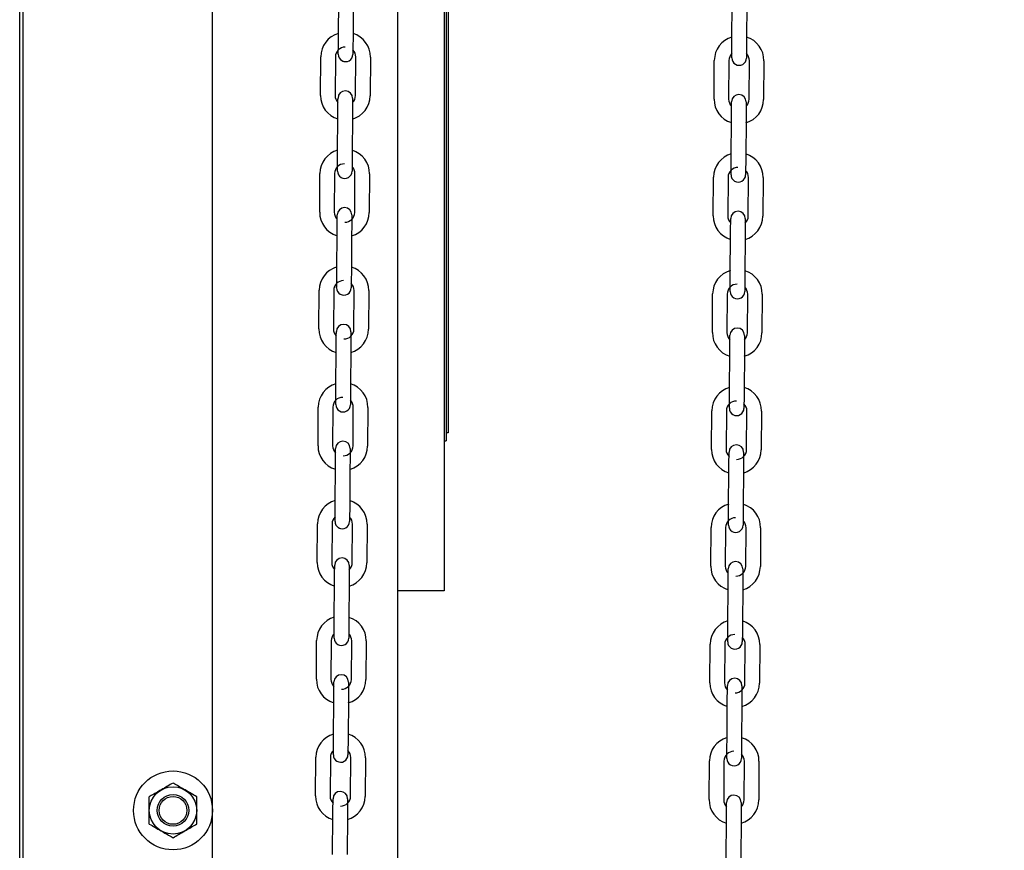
# Model space of a CAD drawing. Header units: inches. Extents: x 170 to 312, y 215 to 248.
# Tile 506 of 656: x 283.896 to 284.427, y 241.686 to 242.134. Entities that reach past the tile are written whole.
import ezdxf

# ---------------------------------------------------------------- set-up
doc = ezdxf.new("R2010")
doc.units = ezdxf.units.IN
doc.header["$LTSCALE"] = 0.25
doc.header["$MEASUREMENT"] = 0
doc.layers.add('ANNOTATIONS', color=1, linetype='Continuous')
doc.layers.add('MOTOR RH', color=7, linetype='Continuous')
doc.styles.add('ARIAL', font='arial.ttf', dxfattribs={"height": 0.09375})
doc.dimstyles.new('STANDARD$0', dxfattribs={"dimtxt": 0.09375, "dimasz": 0.09375, "dimexe": 0.03125, "dimexo": 0.046875, "dimgap": 0.09, "dimtad": 0, "dimtih": 1, "dimtoh": 1, "dimdec": 4, "dimzin": 0, "dimdsep": 46, "dimtxsty": 'ARIAL', "dimcen": 0.09, "dimadec": 0, "dimazin": 0, "dimtfac": 1, "dimtdec": 4, "dimtofl": 0, "dimtmove": 0, "dimatfit": 1, "dimfxl": 1, "dimtolj": 1, "dimtzin": 0, "dimarcsym": 0})

# ---------------------------------------------------------------- blocks, each defined once
blk = doc.blocks.new('*D63')
at = {"layer": 'ANNOTATIONS', "color": 0, "lineweight": -2, "transparency": 16777216}
for p, q in [((283.9428635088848, 244.1250466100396), (285.788826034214, 244.1250466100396)), ((285.757576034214, 244.0312966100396), (285.757576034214, 242.3316655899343)), ((285.757576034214, 240.1971744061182), (285.757576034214, 241.8968054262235)), ((285.0270509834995, 240.1034244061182), (285.788826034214, 240.1034244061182))]:
    blk.add_line(p, q, dxfattribs=at)
at = {"layer": 'ANNOTATIONS', "color": 0, "transparency": 16777216}
for points in [[(285.741951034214, 244.0312966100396), (285.773201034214, 244.0312966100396), (285.757576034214, 244.1250466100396)], [(285.741951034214, 240.1971744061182), (285.773201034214, 240.1971744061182), (285.757576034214, 240.1034244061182)]]:
    blk.add_solid(points, dxfattribs=at)
at = {"layer": 'defpoints', "color": 0, "transparency": 16777216}
for p in [(283.8959885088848, 244.1250466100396), (284.9801759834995, 240.1034244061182), (285.757576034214, 240.1034244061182)]:
    blk.add_point(p, dxfattribs=at)
at = {"layer": 'ANNOTATIONS', "color": 0, "transparency": 16777216, "insert": (285.757576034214, 242.1142355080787), "char_height": 0.09375, "attachment_point": 5, "style": 'ARIAL'}
blk.add_mtext('\\A1;OPENING\\PHEIGHT', dxfattribs=at)
blk = doc.blocks.new('*D64')
at = {"layer": 'ANNOTATIONS', "color": 0, "lineweight": -2, "transparency": 16777216}
for p, q in [((283.9428635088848, 244.9610302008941), (286.4438146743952, 244.9610302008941)), ((286.4125646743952, 244.8672802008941), (286.4125646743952, 242.7496573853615)), ((286.4125646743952, 240.1971744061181), (286.4125646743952, 242.3147972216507)), ((285.9473951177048, 240.1034244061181), (286.4438146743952, 240.1034244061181))]:
    blk.add_line(p, q, dxfattribs=at)
at = {"layer": 'ANNOTATIONS', "color": 0, "transparency": 16777216}
for points in [[(286.3969396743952, 244.8672802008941), (286.4281896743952, 244.8672802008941), (286.4125646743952, 244.9610302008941)], [(286.3969396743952, 240.1971744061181), (286.4281896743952, 240.1971744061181), (286.4125646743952, 240.1034244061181)]]:
    blk.add_solid(points, dxfattribs=at)
at = {"layer": 'defpoints', "color": 0, "transparency": 16777216}
for p in [(283.8959885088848, 244.9610302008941), (285.9005201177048, 240.1034244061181), (286.4125646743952, 240.1034244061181)]:
    blk.add_point(p, dxfattribs=at)
at = {"layer": 'ANNOTATIONS', "color": 0, "transparency": 16777216, "insert": (286.4125646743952, 242.532227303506), "char_height": 0.09375, "attachment_point": 5, "style": 'ARIAL'}
blk.add_mtext('\\A1;TOTAL\\PHEIGHT', dxfattribs=at)

msp = doc.modelspace()

# ---------------------------------------------------------------- linework, layer by layer
at = {"layer": 'MOTOR RH'}
for p, q in [((283.8959885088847, 240.1034244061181), (283.8959885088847, 245.6017793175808)), ((283.8978143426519, 240.1060974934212), (283.8978143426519, 244.9133880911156)), ((284.0000065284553, 240.1060974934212), (284.0000065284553, 244.9133880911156)), ((284.1000697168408, 240.1060974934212), (284.1000697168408, 244.2959772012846)), ((284.1250216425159, 242.4231349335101), (284.1250216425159, 241.8256513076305)), ((284.1260861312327, 242.3493862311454), (284.1260861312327, 241.9065534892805)), ((284.1271506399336, 242.3451281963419), (284.1271506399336, 241.910811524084)), ((284.0679814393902, 242.1242908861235), (284.0681294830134, 242.1451567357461)), ((284.0760033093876, 242.1451008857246), (284.0758552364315, 242.124235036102)), ((284.2803309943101, 242.122323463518), (284.2804790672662, 242.1431888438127)), ((284.2883528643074, 242.1431329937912), (284.2882047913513, 242.1222676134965)), ((284.0583093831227, 242.09286281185), (284.0584574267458, 242.1137286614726)), ((284.06633125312, 242.1136728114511), (284.0661831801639, 242.0928069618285)), ((284.0679158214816, 242.1150460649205), (284.0679159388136, 242.1150629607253)), ((284.077206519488, 242.0927285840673), (284.0773545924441, 242.1135944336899)), ((284.0852284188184, 242.1135385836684), (284.0850803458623, 242.0926727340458)), ((284.2706589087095, 242.0908949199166), (284.2708069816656, 242.1117607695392)), ((284.2786807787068, 242.1117049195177), (284.2785327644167, 242.0908390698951)), ((284.2895561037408, 242.0907611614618), (284.289704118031, 242.1116265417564)), ((284.2975779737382, 242.111570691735), (284.297429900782, 242.0907053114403)), ((284.0675353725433, 242.0612925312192), (284.0676834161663, 242.0821583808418)), ((284.0755572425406, 242.0821025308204), (284.0754091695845, 242.0612366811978)), ((284.27988489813, 242.0593248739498), (284.2800329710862, 242.0801904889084)), ((284.2879067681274, 242.0801346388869), (284.2877587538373, 242.0592690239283)), ((284.0578632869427, 242.0298644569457), (284.0580113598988, 242.0507300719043)), ((284.06588515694, 242.0506742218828), (284.0657371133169, 242.0298086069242)), ((284.076760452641, 242.029730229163), (284.0769085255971, 242.0505958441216)), ((284.0847823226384, 242.0505399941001), (284.0846342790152, 242.0296743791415)), ((284.2798193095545, 242.0500798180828), (284.2798194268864, 242.0500967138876)), ((284.2702128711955, 242.0278965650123), (284.2703608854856, 242.0487621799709)), ((284.2782347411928, 242.0487063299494), (284.2780866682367, 242.0278407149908)), ((284.2891100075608, 242.0277625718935), (284.2892580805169, 242.0486281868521)), ((284.2971318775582, 242.0485723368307), (284.2969838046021, 242.027706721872)), ((284.0670892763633, 241.9982941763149), (284.0672373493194, 242.0191597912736)), ((284.0751111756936, 242.0191039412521), (284.0749631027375, 241.9982383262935)), ((284.2794388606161, 241.9963265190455), (284.2795868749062, 242.0171921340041)), ((284.2874607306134, 242.0171362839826), (284.2873126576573, 241.996270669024)), ((284.0574172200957, 241.9668661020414), (284.0575652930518, 241.987731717)), ((284.065439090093, 241.9876756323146), (284.0652910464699, 241.966810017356)), ((284.076314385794, 241.9667318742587), (284.0764624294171, 241.9875974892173)), ((284.0843362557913, 241.9875416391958), (284.0841882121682, 241.9666760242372)), ((284.2697667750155, 241.964898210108), (284.2699148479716, 241.9857638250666)), ((284.2777886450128, 241.9857079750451), (284.2776405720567, 241.9648423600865)), ((284.2886639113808, 241.9647642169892), (284.2888119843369, 241.9856298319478)), ((284.2966858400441, 241.9855737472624), (284.296537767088, 241.9647081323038)), ((284.0666432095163, 241.9352958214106), (284.0667912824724, 241.9561614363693)), ((284.0746650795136, 241.9561055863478), (284.0745170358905, 241.9352399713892)), ((284.2789927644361, 241.9333279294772), (284.2791408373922, 241.9541935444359)), ((284.2870146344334, 241.9541376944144), (284.2868665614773, 241.9332720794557)), ((284.0569711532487, 241.9038675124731), (284.0571191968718, 241.9247331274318)), ((284.064993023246, 241.9246772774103), (284.0648449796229, 241.9038116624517)), ((284.075868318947, 241.9037335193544), (284.0760163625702, 241.924599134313)), ((284.0838901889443, 241.9245432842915), (284.0837421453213, 241.9036776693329)), ((284.2693206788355, 241.9018998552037), (284.2694687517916, 241.9227654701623)), ((284.2773426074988, 241.9227096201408), (284.2771945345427, 241.9018440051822)), ((284.2789271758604, 241.9240828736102), (284.2789272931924, 241.924100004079)), ((284.2882178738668, 241.901765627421), (284.288365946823, 241.9226312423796)), ((284.2962397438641, 241.9225753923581), (284.296091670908, 241.9017097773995)), ((284.1250216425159, 241.9065534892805), (284.1260861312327, 241.9065534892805)), ((284.1271506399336, 241.910811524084), (284.1260861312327, 241.910811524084)), ((284.0661971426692, 241.8722974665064), (284.0663451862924, 241.893163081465)), ((284.0742190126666, 241.8931072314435), (284.0740709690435, 241.8722416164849)), ((284.2785466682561, 241.8703295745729), (284.2786947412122, 241.8911951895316)), ((284.2865685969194, 241.8911393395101), (284.2864205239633, 241.8702737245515)), ((284.0565250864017, 241.8408691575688), (284.0566731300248, 241.8617347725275)), ((284.064546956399, 241.861678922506), (284.0643988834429, 241.8408133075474)), ((284.0754222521, 241.8407351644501), (284.0755702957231, 241.8616007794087)), ((284.0834441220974, 241.8615449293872), (284.0832960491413, 241.8406790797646)), ((284.2688746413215, 241.8389012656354), (284.2690227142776, 241.8597668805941)), ((284.2768965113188, 241.8597110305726), (284.2767484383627, 241.838845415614)), ((284.2784810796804, 241.861084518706), (284.2784811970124, 241.8611016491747)), ((284.2877717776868, 241.8387672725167), (284.2879198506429, 241.8596328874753)), ((284.2957936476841, 241.8595770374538), (284.295645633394, 241.8387114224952)), ((284.0657510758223, 241.8092988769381), (284.0658991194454, 241.8301644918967)), ((284.0737729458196, 241.8301086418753), (284.0736249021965, 241.8092430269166)), ((284.2781006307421, 241.8073312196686), (284.2782487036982, 241.8281968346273)), ((284.2861225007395, 241.8281409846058), (284.2859744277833, 241.8072753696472)), ((284.1250216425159, 241.8256513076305), (284.1000697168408, 241.8256513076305)), ((284.0560790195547, 241.7778708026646), (284.0562270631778, 241.7987364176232)), ((284.064100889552, 241.7986805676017), (284.0639528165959, 241.7778149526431)), ((284.07497615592, 241.7777365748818), (284.0751242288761, 241.7986021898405)), ((284.0829980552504, 241.798546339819), (284.0828499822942, 241.7776807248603)), ((284.2684285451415, 241.7759029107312), (284.2685766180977, 241.7967685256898)), ((284.2764504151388, 241.7967126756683), (284.2763024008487, 241.7758470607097)), ((284.2873257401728, 241.7757689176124), (284.287473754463, 241.796634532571)), ((284.2953476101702, 241.7965786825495), (284.295199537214, 241.7757130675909)), ((284.0653050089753, 241.7463005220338), (284.0654530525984, 241.7671661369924)), ((284.0733268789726, 241.767110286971), (284.0731788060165, 241.7462446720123)), ((284.2776545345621, 241.7443326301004), (284.2778026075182, 241.765198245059)), ((284.2856764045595, 241.7651423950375), (284.2855283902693, 241.7442767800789)), ((284.0556329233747, 241.7148722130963), (284.0557809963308, 241.7357378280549)), ((284.063654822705, 241.7356819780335), (284.0635067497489, 241.7148163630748)), ((284.0745300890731, 241.7147382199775), (284.0746781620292, 241.7356038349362)), ((284.0825519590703, 241.7355479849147), (284.0824039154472, 241.7146823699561)), ((284.2679825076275, 241.7129045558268), (284.2681305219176, 241.7337701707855)), ((284.2760043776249, 241.733714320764), (284.2758563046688, 241.7128487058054)), ((284.2868796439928, 241.7127703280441), (284.287027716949, 241.7336359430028)), ((284.2949015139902, 241.7335800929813), (284.2947534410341, 241.7127144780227)), ((284.0648589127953, 241.6833021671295), (284.0650069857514, 241.7041677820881)), ((284.0728808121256, 241.7041119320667), (284.0727327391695, 241.683246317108)), ((284.2772084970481, 241.6813342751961), (284.2773565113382, 241.7021998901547)), ((284.2852303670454, 241.7021440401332), (284.2850822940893, 241.6812784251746))]:
    msp.add_line(p, q, dxfattribs=at)
at = {"layer": 'MOTOR RH', "flags": 128}
for points in [[(284.0679157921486, 242.1150394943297), (284.0679170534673, 242.1152169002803), (284.0679207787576, 242.1157434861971), (284.0679268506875, 242.1165986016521), (284.06793500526, 242.1177489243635), (284.0679449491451, 242.1191512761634), (284.067956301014, 242.1207507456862), (284.0679686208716, 242.1224863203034), (284.0679814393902, 242.1242908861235)], [(284.0758552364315, 242.124235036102), (284.0758424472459, 242.1224304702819), (284.0758301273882, 242.1206948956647), (284.0758187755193, 242.1190954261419), (284.0758088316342, 242.117693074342), (284.0758006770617, 242.1165427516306)], [(284.2802763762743, 242.1146307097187), (284.2802845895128, 242.115781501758), (284.280294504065, 242.11718338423), (284.2803058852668, 242.1187828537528), (284.2803182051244, 242.1205184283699), (284.2803309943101, 242.122323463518)], [(284.2882047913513, 242.1222676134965), (284.2881920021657, 242.1204625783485), (284.2881796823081, 242.1187270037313), (284.2881683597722, 242.1171275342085), (284.288158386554, 242.1157256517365), (284.2881502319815, 242.1145748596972)], [(284.0757908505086, 242.1151610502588), (284.0757895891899, 242.1149836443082)], [(284.0758066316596, 242.1173819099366), (284.0758006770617, 242.1165427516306), (284.0757946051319, 242.1156876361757), (284.0757908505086, 242.1151610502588), (284.0757898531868, 242.1150179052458)], [(284.2802653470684, 242.1130716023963), (284.2802665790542, 242.1132494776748)], [(284.2802654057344, 242.1130781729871), (284.2802665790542, 242.1132494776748), (284.2802703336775, 242.1137755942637), (284.2802763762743, 242.1146307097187), (284.2802823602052, 242.1154698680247)], [(284.2881561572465, 242.1154140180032), (284.2881502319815, 242.1145748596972), (284.2881441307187, 242.1137197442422), (284.2881404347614, 242.1131936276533), (284.2881391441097, 242.1130157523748)], [(284.0698136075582, 242.1116434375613), (284.0703203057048, 242.111384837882), (284.0718247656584, 242.1110746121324)], [(284.0676834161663, 242.0821583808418), (284.0676962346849, 242.0839634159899), (284.0677085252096, 242.0856985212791), (284.0677198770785, 242.0872984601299), (284.0677298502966, 242.0887003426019), (284.0677380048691, 242.0898506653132)], [(284.0677321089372, 242.0890185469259), (284.0677380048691, 242.0898506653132), (284.0677440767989, 242.0907057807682), (284.0677478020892, 242.091232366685), (284.067749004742, 242.091402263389)], [(284.0677478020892, 242.091232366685), (284.067749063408, 242.0914097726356)], [(284.0756118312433, 242.0897948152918), (284.0756036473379, 242.0886444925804), (284.0755937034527, 242.0872426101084), (284.0755823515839, 242.0856426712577), (284.0755700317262, 242.0839070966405), (284.0755572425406, 242.0821025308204)], [(284.0756228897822, 242.0913539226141), (284.0756216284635, 242.0911765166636), (284.0756178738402, 242.0906499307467), (284.0756118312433, 242.0897948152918), (284.0756059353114, 242.0889645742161)], [(284.2800329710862, 242.0801904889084), (284.2800457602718, 242.0819955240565), (284.2800580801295, 242.0837310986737), (284.2800694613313, 242.0853305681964), (284.2800793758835, 242.0867324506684), (284.2800875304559, 242.0878827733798)], [(284.280081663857, 242.0870511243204), (284.2800875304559, 242.0878827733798), (284.2800936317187, 242.0887378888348), (284.280097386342, 242.0892644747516), (284.2800986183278, 242.0894423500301)], [(284.2879613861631, 242.0878269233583), (284.2879532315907, 242.086676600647), (284.2879432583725, 242.085274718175), (284.2879319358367, 242.0836752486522), (284.287919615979, 242.081939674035), (284.2879067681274, 242.0801346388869)], [(284.287972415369, 242.0893865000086), (284.2879711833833, 242.0892086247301), (284.28796742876, 242.0886820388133), (284.2879613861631, 242.0878269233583), (284.2879554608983, 242.0869966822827)], [(284.0674697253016, 242.0520409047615), (284.0674709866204, 242.05221878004), (284.0674747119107, 242.0527451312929), (284.0674807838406, 242.0536000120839), (284.067488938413, 242.0547505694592), (284.0674988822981, 242.0561526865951), (284.067510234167, 242.0577521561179), (284.0675225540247, 242.0594877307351), (284.0675353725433, 242.0612925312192)], [(284.0754091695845, 242.0612366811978), (284.0753963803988, 242.0594318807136), (284.0753840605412, 242.0576963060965), (284.0753727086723, 242.0560968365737), (284.0753627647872, 242.0546947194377), (284.0753545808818, 242.0535441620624)], [(284.2798192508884, 242.0500730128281), (284.2798205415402, 242.0502508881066), (284.2798242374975, 242.0507774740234), (284.2798303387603, 242.0516323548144), (284.2798384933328, 242.0527829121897), (284.2798484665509, 242.0541847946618), (284.2798597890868, 242.0557842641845), (284.2798721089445, 242.0575198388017), (284.27988489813, 242.0593248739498)], [(284.2877587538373, 242.0592690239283), (284.2877459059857, 242.0574639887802), (284.287733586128, 242.055728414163), (284.2877222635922, 242.0541289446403), (284.287712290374, 242.0527270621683), (284.2877041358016, 242.0515765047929)], [(284.0753605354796, 242.0543833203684), (284.0753545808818, 242.0535441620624), (284.0753485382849, 242.0526892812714), (284.0753447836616, 242.0521626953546), (284.0753435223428, 242.05198505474)], [(284.2877101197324, 242.052415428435), (284.2877041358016, 242.0515765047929), (284.2876980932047, 242.050721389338), (284.2876943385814, 242.0501950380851), (284.2876931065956, 242.0500171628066)], [(284.0693675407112, 242.048645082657), (284.0698742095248, 242.0483864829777), (284.0713786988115, 242.0480760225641)], [(284.0672860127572, 242.0260201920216), (284.0672919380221, 242.0268523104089), (284.067298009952, 242.0277074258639), (284.0673017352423, 242.0282337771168), (284.067302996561, 242.0284116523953)], [(284.0751768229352, 242.0283558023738), (284.0751755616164, 242.0281779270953), (284.0751718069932, 242.0276513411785), (284.0751657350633, 242.0267964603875), (284.0751575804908, 242.0256459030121), (284.0751476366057, 242.0242440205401), (284.0751362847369, 242.0226445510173), (284.0751239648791, 242.0209089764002), (284.0751111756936, 242.0191039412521)], [(284.0672373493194, 242.0191597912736), (284.067250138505, 242.0209648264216), (284.0672624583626, 242.0227004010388), (284.0672738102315, 242.0242998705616), (284.0672837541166, 242.0257017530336), (284.0672919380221, 242.0268523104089)], [(284.2795868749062, 242.0171921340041), (284.2795997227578, 242.0189969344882), (284.2796120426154, 242.0207325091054), (284.2796233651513, 242.0223319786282), (284.2796333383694, 242.0237340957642), (284.2796414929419, 242.0248846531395)], [(284.279635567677, 242.0240525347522), (284.2796414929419, 242.0248846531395), (284.2796475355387, 242.0257395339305), (284.2796512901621, 242.0262661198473), (284.2796525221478, 242.0264437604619)], [(284.2875152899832, 242.024828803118), (284.2875071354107, 242.0236782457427), (284.2874971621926, 242.0222761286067), (284.2874858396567, 242.0206766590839), (284.287473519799, 242.0189410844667), (284.2874607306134, 242.0171362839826)], [(284.287526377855, 242.0263879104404), (284.2875250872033, 242.0262100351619), (284.2875213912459, 242.025683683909), (284.2875152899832, 242.024828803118), (284.2875094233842, 242.0239985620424)], [(284.0670236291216, 241.9890425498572), (284.0670248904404, 241.9892201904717), (284.0670286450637, 241.9897467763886), (284.0670347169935, 241.9906016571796), (284.067042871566, 241.9917522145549), (284.0670528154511, 241.9931543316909), (284.06706416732, 241.9947538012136), (284.0670764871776, 241.9964893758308), (284.0670892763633, 241.9982941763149)], [(284.0749631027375, 241.9982383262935), (284.0749502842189, 241.9964335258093), (284.0749379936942, 241.9946979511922), (284.0749266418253, 241.9930982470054), (284.0749166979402, 241.9916963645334), (284.0749085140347, 241.9905458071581)], [(284.2793732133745, 241.9870746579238), (284.2793744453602, 241.9872525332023), (284.2793781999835, 241.9877788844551), (284.2793842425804, 241.9886339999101), (284.2793923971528, 241.9897845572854), (284.2794023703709, 241.9911864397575), (284.2794136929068, 241.9927859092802), (284.2794260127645, 241.9945214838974), (284.2794388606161, 241.9963265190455)], [(284.2873126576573, 241.996270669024), (284.2872998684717, 241.9944656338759), (284.287287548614, 241.9927300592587), (284.2872761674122, 241.991130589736), (284.28726625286, 241.989728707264), (284.2872580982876, 241.9885779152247)], [(284.0749144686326, 241.9913849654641), (284.0749085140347, 241.9905458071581), (284.0749024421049, 241.9896909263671), (284.0748987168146, 241.9891643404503), (284.0748974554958, 241.9889866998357)], [(284.0689214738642, 241.9856467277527), (284.0694281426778, 241.9853881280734), (284.0709326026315, 241.9850776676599)], [(284.2872483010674, 241.9871966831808), (284.2872470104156, 241.9870188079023)], [(284.2872640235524, 241.9894170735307), (284.2872580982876, 241.9885779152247), (284.2872519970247, 241.9877230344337), (284.2872483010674, 241.9871966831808), (284.2872472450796, 241.9870530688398)], [(284.0668399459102, 241.9630218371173), (284.0668458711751, 241.9638539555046), (284.066851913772, 241.9647088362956), (284.0668556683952, 241.9652354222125), (284.066856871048, 241.9654053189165)], [(284.0668556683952, 241.9652354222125), (284.066856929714, 241.965413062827)], [(284.0747307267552, 241.9653572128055), (284.0747294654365, 241.965179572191), (284.0747257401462, 241.9646529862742), (284.0747196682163, 241.9637981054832), (284.0747115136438, 241.9626475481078), (284.0747015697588, 241.9612454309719), (284.0746902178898, 241.9596459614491), (284.0746778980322, 241.9579103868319), (284.0746650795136, 241.9561055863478)], [(284.0667912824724, 241.9561614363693), (284.066804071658, 241.9579662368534), (284.0668163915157, 241.9597018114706), (284.0668277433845, 241.9613015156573), (284.0668376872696, 241.9627033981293), (284.0668458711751, 241.9638539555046)], [(284.2791408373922, 241.9541935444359), (284.2791536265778, 241.9559985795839), (284.2791659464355, 241.9577341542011), (284.2791773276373, 241.9593336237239), (284.2791872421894, 241.9607355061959), (284.2791953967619, 241.9618860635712)], [(284.279189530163, 241.9610541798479), (284.2791953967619, 241.9618860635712), (284.2792014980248, 241.9627411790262), (284.2792051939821, 241.9632675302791), (284.2792064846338, 241.9634454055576)], [(284.2870692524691, 241.9618302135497), (284.2870610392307, 241.9606796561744), (284.2870511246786, 241.9592777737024), (284.2870397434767, 241.9576783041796), (284.287027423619, 241.9559427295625), (284.2870146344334, 241.9541376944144)], [(284.2870802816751, 241.9633895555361), (284.2870790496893, 241.9632116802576), (284.287075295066, 241.9626853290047), (284.2870692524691, 241.9618302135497), (284.2870633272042, 241.9609999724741)], [(284.0665775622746, 241.9260439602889), (284.0665788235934, 241.9262218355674), (284.0665825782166, 241.9267484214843), (284.0665886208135, 241.9276033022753), (284.066596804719, 241.9287538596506), (284.0666067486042, 241.9301557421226), (284.066618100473, 241.9317552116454), (284.0666304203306, 241.9334907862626), (284.0666432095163, 241.9352958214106)], [(284.0745170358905, 241.9352399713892), (284.0745042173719, 241.9334349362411), (284.0744918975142, 241.9316993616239), (284.0744805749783, 241.9300998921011), (284.0744706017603, 241.9286980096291), (284.0744624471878, 241.9275474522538)], [(284.2789271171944, 241.9240763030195), (284.2789284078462, 241.924253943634), (284.2789321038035, 241.9247805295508), (284.2789382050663, 241.9256354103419), (284.2789463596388, 241.9267859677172), (284.2789562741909, 241.9281880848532), (284.2789676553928, 241.9297875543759), (284.2789799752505, 241.9315231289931), (284.2789927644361, 241.9333279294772)], [(284.2868665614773, 241.9332720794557), (284.2868537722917, 241.9314672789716), (284.286841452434, 241.9297317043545), (284.2868301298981, 241.9281322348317), (284.2868201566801, 241.9267301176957), (284.2868120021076, 241.9255795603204)], [(284.0744684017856, 241.9283863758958), (284.0744624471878, 241.9275474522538), (284.0744563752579, 241.9266923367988), (284.0744526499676, 241.926165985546), (284.0744513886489, 241.9259881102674)], [(284.0684754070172, 241.9226483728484), (284.0689820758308, 241.9223895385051), (284.0704865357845, 241.9220793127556)], [(284.2868022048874, 241.9241980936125), (284.2868009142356, 241.924020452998)], [(284.2868179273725, 241.9264187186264), (284.2868120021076, 241.9255795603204), (284.2868059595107, 241.9247246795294), (284.2868022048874, 241.9241980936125), (284.2868012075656, 241.9240547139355)], [(284.0663451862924, 241.893163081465), (284.066358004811, 241.8949678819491), (284.0663703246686, 241.8967034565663), (284.0663816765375, 241.8983029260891), (284.0663916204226, 241.899705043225), (284.0663997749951, 241.9008556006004)], [(284.0663938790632, 241.900023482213), (284.0663997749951, 241.9008556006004), (284.066405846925, 241.9017104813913), (284.0664095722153, 241.9022370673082), (284.066410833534, 241.9024147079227)], [(284.0742846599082, 241.9023588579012), (284.0742833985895, 241.9021809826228), (284.0742796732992, 241.9016546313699), (284.0742736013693, 241.9007997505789), (284.0742654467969, 241.8996491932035), (284.0742555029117, 241.8982470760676), (284.0742441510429, 241.8966476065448), (284.0742318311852, 241.8949120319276), (284.0742190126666, 241.8931072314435)], [(284.2786947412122, 241.8911951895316), (284.2787075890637, 241.8930002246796), (284.2787198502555, 241.8947357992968), (284.2787312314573, 241.8963352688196), (284.2787411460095, 241.8977371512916), (284.2787493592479, 241.8988877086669)], [(284.278743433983, 241.8980555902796), (284.2787493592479, 241.8988877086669), (284.2787554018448, 241.8997425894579), (284.278759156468, 241.9002691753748), (284.2787603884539, 241.9004470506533)], [(284.2866342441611, 241.9003909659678), (284.2866329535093, 241.9002133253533), (284.286629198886, 241.8996867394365), (284.2866231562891, 241.8988318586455), (284.2866150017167, 241.8976813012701), (284.2866050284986, 241.8962794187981), (284.2865937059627, 241.8946797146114), (284.286581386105, 241.8929441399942), (284.2865685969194, 241.8911393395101)], [(284.0661425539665, 241.864604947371), (284.066150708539, 241.8657555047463), (284.0661606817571, 241.8671573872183), (284.066172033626, 241.8687568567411), (284.0661843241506, 241.8704924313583), (284.0661971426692, 241.8722974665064)], [(284.0740709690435, 241.8722416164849), (284.0740581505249, 241.8704365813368), (284.0740458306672, 241.8687010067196), (284.0740344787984, 241.8671015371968), (284.0740245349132, 241.8656996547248), (284.0740163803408, 241.8645488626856)], [(284.2784810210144, 241.8610779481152), (284.2784823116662, 241.8612555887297), (284.2784860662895, 241.8617821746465), (284.2784921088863, 241.8626370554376), (284.2785002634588, 241.8637876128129), (284.2785102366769, 241.8651894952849), (284.2785215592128, 241.8667891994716), (284.2785338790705, 241.8685247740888), (284.2785466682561, 241.8703295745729)], [(284.2864205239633, 241.8702737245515), (284.2864077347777, 241.8684686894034), (284.28639541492, 241.8667331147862), (284.2863840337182, 241.8651336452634), (284.286374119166, 241.8637317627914), (284.2863659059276, 241.8625812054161)], [(284.0661315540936, 241.8630521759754), (284.0661327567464, 241.8632234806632), (284.0661364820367, 241.863749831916), (284.0661425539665, 241.864604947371), (284.0661485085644, 241.865443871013)], [(284.0740223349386, 241.8653880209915), (284.0740163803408, 241.8645488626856), (284.0740103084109, 241.8636939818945), (284.0740065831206, 241.8631676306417), (284.0740055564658, 241.8630240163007)], [(284.0661314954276, 241.8630456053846), (284.0661327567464, 241.8632234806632)], [(284.0680293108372, 241.8596497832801), (284.0685360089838, 241.8593911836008), (284.0700404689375, 241.8590807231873)], [(284.0740065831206, 241.8631676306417), (284.0740053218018, 241.8629897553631)], [(284.2863561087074, 241.8611997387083), (284.2863548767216, 241.8610220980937)], [(284.2863718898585, 241.8634201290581), (284.2863659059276, 241.8625812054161), (284.2863598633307, 241.8617263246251), (284.2863561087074, 241.8611997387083), (284.2863551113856, 241.8610561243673)], [(284.0658991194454, 241.8301644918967), (284.065911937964, 241.8319695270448), (284.0659242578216, 241.833705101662), (284.0659356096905, 241.8353045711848), (284.0659455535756, 241.8367064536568), (284.0659537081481, 241.8378570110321)], [(284.0659478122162, 241.8370251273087), (284.0659537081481, 241.8378570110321), (284.0659597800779, 241.8387121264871), (284.0659635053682, 241.8392384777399), (284.0659647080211, 241.8394083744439)], [(284.0659635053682, 241.8392384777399), (284.065964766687, 241.8394163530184)], [(284.0738275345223, 241.8378011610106), (284.0738193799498, 241.8366506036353), (284.0738094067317, 241.8352487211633), (284.0737980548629, 241.8336492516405), (284.0737857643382, 241.8319136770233), (284.0737729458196, 241.8301086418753)], [(284.0738385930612, 241.839360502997), (284.0738373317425, 241.8391826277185), (284.0738336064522, 241.8386562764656), (284.0738275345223, 241.8378011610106), (284.0738216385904, 241.836970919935)], [(284.278297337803, 241.8350572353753), (284.2783032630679, 241.8358893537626), (284.2783093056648, 241.8367442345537), (284.278313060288, 241.8372708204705), (284.2783143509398, 241.837448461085)], [(284.2861881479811, 241.8373926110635), (284.2861868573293, 241.837214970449), (284.286183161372, 241.8366883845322), (284.2861770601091, 241.8358335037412), (284.2861689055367, 241.8346829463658), (284.2861589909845, 241.8332808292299), (284.2861476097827, 241.8316813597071), (284.286135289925, 241.8299457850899), (284.2861225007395, 241.8281409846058)], [(284.2782487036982, 241.8281968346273), (284.2782614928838, 241.8300016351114), (284.2782738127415, 241.8317372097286), (284.2782851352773, 241.8333366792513), (284.2782951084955, 241.8347387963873), (284.2783032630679, 241.8358893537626)], [(284.0656964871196, 241.8016063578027), (284.065704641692, 241.8027569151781), (284.0657145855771, 241.804159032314), (284.065725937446, 241.8057585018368), (284.0657382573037, 241.807494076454), (284.0657510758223, 241.8092988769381)], [(284.0736249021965, 241.8092430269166), (284.0736120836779, 241.8074382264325), (284.0735997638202, 241.8057026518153), (284.0735884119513, 241.8041031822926), (284.0735784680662, 241.8027010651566), (284.0735703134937, 241.8015505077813)], [(284.2780349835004, 241.7980793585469), (284.2780362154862, 241.7982572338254), (284.2780399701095, 241.7987835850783), (284.2780460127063, 241.7996387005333), (284.2780542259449, 241.8007892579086), (284.278064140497, 241.8021911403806), (284.2780755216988, 241.8037906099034), (284.2780878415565, 241.8055261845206), (284.2781006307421, 241.8073312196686)], [(284.2859744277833, 241.8072753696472), (284.2859616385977, 241.8054703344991), (284.28594931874, 241.8037347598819), (284.2859379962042, 241.8021352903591), (284.285928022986, 241.8007334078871), (284.2859198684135, 241.7995828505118)], [(284.0656854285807, 241.8000472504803), (284.0656866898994, 241.8002248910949), (284.0656904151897, 241.8007514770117), (284.0656964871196, 241.8016063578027), (284.0657024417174, 241.8024455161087)], [(284.0735605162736, 241.8001690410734), (284.0735592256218, 241.7999914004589)], [(284.0735762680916, 241.8023896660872), (284.0735703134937, 241.8015505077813), (284.0735642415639, 241.8006956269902), (284.0735605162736, 241.8001690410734), (284.0735592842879, 241.7999991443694)], [(284.2859257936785, 241.8004217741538), (284.2859198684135, 241.7995828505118), (284.2859137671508, 241.7987277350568), (284.2859100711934, 241.798201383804), (284.2859087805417, 241.7980235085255)], [(284.0675832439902, 241.7966514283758), (284.0680899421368, 241.7963928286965), (284.0695944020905, 241.796082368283)], [(284.0654530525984, 241.7671661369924), (284.065465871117, 241.7689711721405), (284.0654781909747, 241.7707067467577), (284.0654895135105, 241.7723062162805), (284.0654994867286, 241.7737080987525), (284.0655076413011, 241.7748586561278)], [(284.0655017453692, 241.7740265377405), (284.0655076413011, 241.7748586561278), (284.065513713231, 241.7757135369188), (284.0655174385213, 241.7762401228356), (284.065518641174, 241.7764100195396)], [(284.0655174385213, 241.7762401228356), (284.06551869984, 241.7764179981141)], [(284.0733925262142, 241.7763619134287), (284.0733912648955, 241.7761842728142), (284.0733875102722, 241.7756576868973), (284.0733814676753, 241.7748028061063), (284.0733732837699, 241.773652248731), (284.0733633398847, 241.772250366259), (284.0733519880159, 241.7706506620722), (284.0733396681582, 241.768915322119), (284.0733268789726, 241.767110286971)], [(284.2778513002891, 241.772058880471), (284.2778571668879, 241.7728909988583), (284.2778632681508, 241.7737458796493), (284.2778670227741, 241.7742722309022), (284.2778682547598, 241.7744501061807)], [(284.2857420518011, 241.7743942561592), (284.2857408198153, 241.7742163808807), (284.285737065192, 241.7736900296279), (284.2857310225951, 241.7728349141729), (284.2857228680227, 241.7716843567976), (284.2857128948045, 241.7702824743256), (284.2857015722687, 241.7686830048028), (284.285689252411, 241.7669474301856), (284.2856764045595, 241.7651423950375)], [(284.2778026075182, 241.765198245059), (284.2778153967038, 241.7670032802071), (284.2778277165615, 241.7687388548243), (284.2778390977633, 241.7703383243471), (284.2778490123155, 241.771740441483), (284.2778571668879, 241.7728909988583)], [(284.0652504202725, 241.7386080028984), (284.065258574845, 241.7397585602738), (284.0652685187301, 241.7411604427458), (284.065279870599, 241.7427601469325), (284.0652921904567, 241.7444957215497), (284.0653050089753, 241.7463005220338)], [(284.0731788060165, 241.7462446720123), (284.0731660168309, 241.7444396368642), (284.0731536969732, 241.742704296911), (284.0731423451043, 241.7411045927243), (284.0731324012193, 241.7397027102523), (284.0731242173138, 241.738552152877)], [(284.2775888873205, 241.7350810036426), (284.2775901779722, 241.7352588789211), (284.2775938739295, 241.735785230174), (284.2775999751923, 241.736640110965), (284.2776081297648, 241.7377906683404), (284.277618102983, 241.7391927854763), (284.2776294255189, 241.7407922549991), (284.2776417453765, 241.7425278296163), (284.2776545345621, 241.7443326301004)], [(284.2855283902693, 241.7442767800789), (284.2855155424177, 241.7424719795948), (284.28550322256, 241.7407364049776), (284.2854919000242, 241.7391369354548), (284.285481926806, 241.7377348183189), (284.2854737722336, 241.7365842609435)], [(284.0652393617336, 241.737048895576), (284.0652406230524, 241.7372265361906)], [(284.0652393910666, 241.7370554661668), (284.0652406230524, 241.7372265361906), (284.0652443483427, 241.7377531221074), (284.0652504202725, 241.7386080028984), (284.0652563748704, 241.7394469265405)], [(284.0731301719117, 241.739391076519), (284.0731242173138, 241.738552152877), (284.0731181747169, 241.7376972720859), (284.0731144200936, 241.7371706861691), (284.0731131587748, 241.7369930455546)], [(284.2854797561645, 241.7374234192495), (284.2854737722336, 241.7365842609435), (284.2854677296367, 241.7357293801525), (284.2854639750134, 241.7352027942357), (284.2854629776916, 241.7350594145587)], [(284.0671371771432, 241.7336530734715), (284.0676438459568, 241.7333942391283), (284.0691483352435, 241.7330840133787)], [(284.2854639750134, 241.7352027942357), (284.2854627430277, 241.7350251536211)], [(284.0650069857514, 241.7041677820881), (284.06501980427, 241.7059725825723), (284.0650320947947, 241.7077081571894), (284.0650434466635, 241.7093076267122), (284.0650533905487, 241.7107097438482), (284.0650615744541, 241.7118603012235)], [(284.0650556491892, 241.7110281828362), (284.0650615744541, 241.7118603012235), (284.065067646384, 241.7127151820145), (284.0650713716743, 241.7132417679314), (284.065072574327, 241.7134116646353)], [(284.0650713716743, 241.7132417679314), (284.065072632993, 241.7134194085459)], [(284.0729464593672, 241.7133635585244), (284.0729451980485, 241.7131859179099), (284.0729414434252, 241.712659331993), (284.0729353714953, 241.711804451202), (284.0729272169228, 241.7106538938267), (284.0729172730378, 241.7092517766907), (284.0729059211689, 241.7076523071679), (284.0728936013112, 241.7059167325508), (284.0728808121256, 241.7041119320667)], [(284.2773565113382, 241.7021998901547), (284.2773693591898, 241.7040049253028), (284.2773816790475, 241.70574049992), (284.2773930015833, 241.7073399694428), (284.2774029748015, 241.7087418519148), (284.2774111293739, 241.7098924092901)], [(284.2774052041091, 241.7090602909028), (284.2774111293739, 241.7098924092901), (284.2774171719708, 241.7107475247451), (284.2774209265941, 241.7112738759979), (284.2774221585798, 241.7114517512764)], [(284.2852849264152, 241.7098365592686), (284.2852767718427, 241.7086860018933), (284.2852667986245, 241.7072841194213), (284.2852554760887, 241.7056846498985), (284.285243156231, 241.7039490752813), (284.2852303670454, 241.7021440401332)], [(284.285296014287, 241.7113959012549), (284.2852947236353, 241.7112180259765), (284.285291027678, 241.7106916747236), (284.2852849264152, 241.7098365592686), (284.2852790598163, 241.709006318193)]]:
    msp.add_lwpolyline(points, dxfattribs=at)
at = {"layer": 'MOTOR RH'}
for centre, radius in [((283.9787164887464, 241.7071083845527), 0.0212900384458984), ((283.9787164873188, 241.7071083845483), 0.0127740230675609), ((283.9787164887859, 241.7071083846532), 0.008516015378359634), ((283.9787164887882, 241.707108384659), 0.007502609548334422)]:
    msp.add_circle(centre, radius, dxfattribs=at)
for centre, radius, start, end in [((284.0716460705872, 242.1136348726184), 0.01318897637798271, 106.0675622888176, 179.5934504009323), ((284.0720397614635, 242.1136320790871), 0.01318897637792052, 359.5934504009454, 73.11933850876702), ((284.2839956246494, 242.111667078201), 0.01318897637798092, 106.0675622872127, 179.5934504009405), ((284.2843893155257, 242.1116642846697), 0.01318897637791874, 359.5934504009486, 73.11933850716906), ((284.0716460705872, 242.1136348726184), 0.005314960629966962, 89.59345040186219, 179.5934504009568), ((284.071852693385, 242.1150113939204), 0.003937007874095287, 179.5934504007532, 359.5934688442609), ((284.0720397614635, 242.1136320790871), 0.005314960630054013, 359.5934504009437, 44.86826197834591), ((284.2839956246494, 242.111667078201), 0.005314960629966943, 134.3181661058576, 179.5934504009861), ((284.2843893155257, 242.1116642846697), 0.005314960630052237, 359.5934504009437, 44.86853724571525), ((284.2842022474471, 242.113043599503), 0.003937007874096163, 179.5934504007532, 359.5934688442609), ((284.0714980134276, 242.0927692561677), 0.01318897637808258, 179.5934504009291, 253.1236354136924), ((284.0714980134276, 242.0927692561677), 0.005314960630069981, 179.5934504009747, 224.8829269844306), ((284.071685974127, 242.0913820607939), 0.003937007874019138, 359.5934504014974, 179.5934313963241), ((284.0718917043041, 242.0927664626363), 0.01318897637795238, 286.0718592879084, 359.5934504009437), ((284.0718917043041, 242.0927664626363), 0.005314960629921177, 314.3332607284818, 359.5934504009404), ((284.2840355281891, 242.0894142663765), 0.003937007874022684, 359.5934504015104, 179.5934313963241), ((284.2838475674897, 242.0908014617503), 0.01318897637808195, 179.5934504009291, 253.1236354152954), ((284.2838475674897, 242.0908014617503), 0.005314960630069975, 179.5934504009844, 224.8829269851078), ((284.2842412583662, 242.0907986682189), 0.01318897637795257, 286.0718592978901, 359.5934504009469), ((284.2842412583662, 242.0907986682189), 0.005314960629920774, 314.3329422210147, 359.5934504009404), ((284.071199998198, 242.0506364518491), 0.01318897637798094, 106.0675622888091, 179.5934504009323), ((284.0715936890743, 242.0506336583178), 0.01318897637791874, 359.5934504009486, 73.11933850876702), ((284.2835495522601, 242.0486686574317), 0.01318897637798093, 106.067562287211, 179.5934504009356), ((284.2839432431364, 242.0486658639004), 0.01318897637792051, 359.5934504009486, 73.11933850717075), ((284.071199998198, 242.0506364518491), 0.005314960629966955, 89.59345040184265, 179.5934504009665), ((284.0714066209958, 242.0520129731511), 0.0039370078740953, 179.5934504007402, 359.5934688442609), ((284.0715936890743, 242.0506336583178), 0.005314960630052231, 359.5934504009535, 44.86792246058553), ((284.2835495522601, 242.0486686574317), 0.005314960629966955, 89.59345040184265, 179.5934504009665), ((284.2837561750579, 242.0500451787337), 0.003937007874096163, 179.5934504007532, 359.5934688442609), ((284.2839432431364, 242.0486658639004), 0.005314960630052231, 359.5934504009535, 44.86853724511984), ((284.0710519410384, 242.0297708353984), 0.01318897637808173, 179.5934504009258, 253.1236354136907), ((284.0710519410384, 242.0297708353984), 0.005314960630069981, 179.5934504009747, 224.8835566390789), ((284.0712399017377, 242.0283836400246), 0.003937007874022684, 359.5934504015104, 179.5934313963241), ((284.0714456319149, 242.0297680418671), 0.005314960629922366, 269.5934503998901, 359.5934504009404), ((284.0714456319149, 242.0297680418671), 0.01318897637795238, 286.0718592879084, 359.5934504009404), ((284.2835894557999, 242.0264158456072), 0.003937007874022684, 359.5934504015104, 179.5934313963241), ((284.2834014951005, 242.027803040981), 0.01318897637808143, 179.5934504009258, 253.1236354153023), ((284.2834014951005, 242.027803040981), 0.005314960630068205, 179.5934504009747, 224.8829269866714), ((284.2837951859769, 242.0278002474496), 0.01318897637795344, 286.0718592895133, 359.5934504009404), ((284.2837951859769, 242.0278002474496), 0.005314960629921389, 314.3331331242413, 359.5934504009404), ((284.0707539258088, 241.9876380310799), 0.01318897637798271, 106.067562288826, 179.5934504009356), ((284.0711476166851, 241.9876352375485), 0.01318897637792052, 359.5934504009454, 73.11933850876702), ((284.2831034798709, 241.9856702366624), 0.01318897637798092, 106.0675622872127, 179.5934504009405), ((284.2834971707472, 241.9856674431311), 0.01318897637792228, 359.5934504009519, 73.11933850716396), ((284.0707539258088, 241.9876380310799), 0.005314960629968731, 89.59345040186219, 179.5934504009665), ((284.0711476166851, 241.9876352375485), 0.005314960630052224, 359.5934504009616, 44.86816657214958), ((284.2831034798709, 241.9856702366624), 0.005314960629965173, 89.59345040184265, 179.5934504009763), ((284.0709605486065, 241.9890145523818), 0.003937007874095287, 179.5934504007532, 359.5934688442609), ((284.2833101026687, 241.9870467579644), 0.003937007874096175, 179.5934504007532, 359.5934688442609), ((284.2834971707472, 241.9856674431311), 0.005314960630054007, 359.5934504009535, 44.86853724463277), ((284.0706058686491, 241.9667724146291), 0.01318897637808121, 179.5934504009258, 253.1236354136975), ((284.0706058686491, 241.9667724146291), 0.005314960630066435, 179.5934504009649, 224.8834750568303), ((284.0707938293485, 241.9653852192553), 0.003937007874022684, 359.5934504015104, 179.5934313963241), ((284.0709995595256, 241.9667696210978), 0.005314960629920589, 269.5934503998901, 359.5934504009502), ((284.0709995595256, 241.9667696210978), 0.01318897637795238, 286.0718592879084, 359.5934504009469), ((284.2829554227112, 241.9648046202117), 0.01318897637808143, 179.5934504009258, 253.1236354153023), ((284.2829554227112, 241.9648046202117), 0.005314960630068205, 179.5934504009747, 224.8829269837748), ((284.2831433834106, 241.9634174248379), 0.003937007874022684, 359.5934504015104, 179.5934313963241), ((284.2833491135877, 241.9648018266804), 0.01318897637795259, 286.0718592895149, 359.5934504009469), ((284.2833491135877, 241.9648018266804), 0.005314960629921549, 314.3330212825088, 359.5934504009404), ((284.0703078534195, 241.9246396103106), 0.01318897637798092, 106.0675622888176, 179.5934504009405), ((284.0707015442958, 241.9246368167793), 0.01318897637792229, 359.5934504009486, 73.11933850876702), ((284.2826574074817, 241.9226718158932), 0.01318897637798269, 106.0675622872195, 179.5934504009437), ((284.283051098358, 241.9226690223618), 0.01318897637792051, 359.5934504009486, 73.11933850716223), ((284.0703078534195, 241.9246396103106), 0.005314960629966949, 89.59345040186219, 179.5934504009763), ((284.0707015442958, 241.9246368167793), 0.005314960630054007, 359.5934504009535, 44.86833264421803), ((284.2826574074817, 241.9226718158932), 0.005314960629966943, 89.59345040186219, 179.5934504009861), ((284.0705144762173, 241.9260161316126), 0.003937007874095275, 179.5934504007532, 359.5934688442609), ((284.2828640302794, 241.9240483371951), 0.003937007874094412, 179.5934504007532, 359.5934688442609), ((284.283051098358, 241.9226690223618), 0.00531496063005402, 359.5934504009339, 44.86853724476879), ((284.0703477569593, 241.902386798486), 0.003937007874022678, 359.5934504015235, 179.5934313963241), ((284.0701597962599, 241.9037739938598), 0.01318897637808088, 179.5934504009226, 253.123635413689), ((284.0701597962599, 241.9037739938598), 0.005314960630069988, 179.5934504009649, 224.8834841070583), ((284.0705534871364, 241.9037712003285), 0.005314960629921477, 269.5934503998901, 359.5934504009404), ((284.0705534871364, 241.9037712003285), 0.01318897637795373, 286.0718592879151, 359.5934504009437), ((284.282509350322, 241.9018061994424), 0.01318897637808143, 179.5934504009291, 253.1236354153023), ((284.282509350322, 241.9018061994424), 0.005314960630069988, 179.5934504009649, 224.8829269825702), ((284.2826973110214, 241.9004190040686), 0.003937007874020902, 359.5934504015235, 179.5934313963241), ((284.2829030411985, 241.9018034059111), 0.005314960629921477, 269.5934503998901, 359.5934504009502), ((284.2829030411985, 241.9018034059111), 0.01318897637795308, 286.0718592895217, 359.5934504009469), ((284.0698617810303, 241.8616411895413), 0.01318897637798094, 106.0675622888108, 179.5934504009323), ((284.0702554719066, 241.86163839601), 0.01318897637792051, 359.5934504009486, 73.11933850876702), ((284.2822113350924, 241.8596733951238), 0.0131889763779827, 106.067562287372, 179.5934504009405), ((284.2826050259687, 241.8596706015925), 0.01318897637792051, 359.5934504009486, 73.11933850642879), ((284.0698617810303, 241.8616411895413), 0.005314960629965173, 134.3177865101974, 179.5934504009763), ((284.0702554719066, 241.86163839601), 0.005314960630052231, 359.5934504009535, 44.8682443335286), ((284.2822113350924, 241.8596733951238), 0.005314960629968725, 89.59345040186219, 179.5934504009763), ((284.070068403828, 241.8630177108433), 0.003937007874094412, 179.5934504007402, 359.5934688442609), ((284.2824179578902, 241.8610499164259), 0.003937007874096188, 179.5934504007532, 359.5934688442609), ((284.2826050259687, 241.8596706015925), 0.005314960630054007, 359.5934504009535, 44.86830943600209), ((284.06990168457, 241.8393883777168), 0.003937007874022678, 359.5934504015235, 179.5934313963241), ((284.0697137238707, 241.8407755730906), 0.01318897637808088, 179.5934504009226, 253.123635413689), ((284.0697137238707, 241.8407755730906), 0.005314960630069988, 179.5934504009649, 224.8828003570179), ((284.0701074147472, 241.8407727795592), 0.01318897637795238, 286.0718592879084, 359.5934504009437), ((284.0701074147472, 241.8407727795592), 0.005314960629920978, 314.3330780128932, 359.5934504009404), ((284.2820632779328, 241.8388077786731), 0.01318897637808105, 179.5934504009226, 253.1236354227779), ((284.2820632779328, 241.8388077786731), 0.005314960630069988, 179.5934504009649, 224.8829269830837), ((284.2822512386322, 241.8374205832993), 0.003937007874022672, 359.5934504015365, 179.5934313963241), ((284.2824569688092, 241.8388049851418), 0.005314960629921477, 269.5934503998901, 359.5934504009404), ((284.2824569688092, 241.8388049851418), 0.01318897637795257, 286.0718592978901, 359.5934504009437), ((284.0694157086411, 241.798642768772), 0.01318897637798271, 106.0675622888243, 179.5934504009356), ((284.0698093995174, 241.7986399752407), 0.01318897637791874, 359.5934504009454, 73.11933850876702), ((284.2817652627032, 241.7966749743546), 0.01318897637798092, 106.0675622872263, 179.5934504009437), ((284.2821589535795, 241.7966721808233), 0.01318897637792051, 359.5934504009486, 73.11933850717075), ((284.0694157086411, 241.798642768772), 0.005314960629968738, 134.3180865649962, 179.5934504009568), ((284.0696223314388, 241.800019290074), 0.003937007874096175, 179.5934504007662, 359.5934688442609), ((284.0698093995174, 241.7986399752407), 0.005314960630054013, 359.5934504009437, 44.86872125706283), ((284.2817652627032, 241.7966749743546), 0.005314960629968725, 89.59345040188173, 179.5934504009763), ((284.2821589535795, 241.7966721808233), 0.005314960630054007, 359.5934504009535, 44.86853724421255), ((284.2819718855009, 241.7980514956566), 0.003937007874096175, 179.5934504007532, 359.5934688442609), ((284.0694556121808, 241.7763899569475), 0.003937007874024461, 359.5934504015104, 179.5934313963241), ((284.0692676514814, 241.7777771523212), 0.01318897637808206, 179.5934504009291, 253.1236354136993), ((284.0692676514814, 241.7777771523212), 0.005314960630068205, 179.5934504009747, 224.8829269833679), ((284.0696613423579, 241.7777743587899), 0.005314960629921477, 269.5934503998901, 359.5934504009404), ((284.0696613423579, 241.7777743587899), 0.01318897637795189, 286.0718592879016, 359.5934504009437), ((284.2816172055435, 241.7758093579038), 0.01318897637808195, 179.5934504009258, 253.1236354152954), ((284.2816172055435, 241.7758093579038), 0.005314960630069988, 179.5934504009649, 224.8829269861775), ((284.2818051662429, 241.7744221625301), 0.003937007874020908, 359.5934504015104, 179.5934313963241), ((284.28201089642, 241.7758065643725), 0.005314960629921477, 269.5934503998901, 359.5934504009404), ((284.28201089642, 241.7758065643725), 0.01318897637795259, 286.0718592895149, 359.5934504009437), ((284.0689696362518, 241.7356443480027), 0.01318897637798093, 106.0675622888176, 179.5934504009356), ((284.0693633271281, 241.7356415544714), 0.01318897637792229, 359.5934504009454, 73.11933850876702), ((284.281319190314, 241.7336765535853), 0.0131889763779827, 106.0675622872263, 179.5934504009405), ((284.2817128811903, 241.733673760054), 0.01318897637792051, 359.5934504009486, 73.11933850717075), ((284.0689696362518, 241.7356443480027), 0.005314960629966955, 134.3179543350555, 179.5934504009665), ((284.0691762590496, 241.7370208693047), 0.003937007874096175, 179.5934504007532, 359.5934688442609), ((284.0693633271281, 241.7356415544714), 0.005314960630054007, 359.5934504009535, 44.86821120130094), ((284.281319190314, 241.7336765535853), 0.005314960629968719, 89.59345040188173, 179.5934504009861), ((284.2817128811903, 241.733673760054), 0.005314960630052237, 359.5934504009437, 44.86853724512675), ((284.2815258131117, 241.7350530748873), 0.003937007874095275, 179.5934504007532, 359.5934688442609), ((284.0688215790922, 241.714778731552), 0.01318897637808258, 179.5934504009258, 253.1236354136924), ((284.0688215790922, 241.714778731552), 0.005314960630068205, 179.5934504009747, 224.8834327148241), ((284.0690095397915, 241.7133915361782), 0.003937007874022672, 359.5934504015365, 179.5934313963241), ((284.0692152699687, 241.7147759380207), 0.005314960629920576, 269.5934503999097, 359.5934504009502), ((284.0692152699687, 241.7147759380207), 0.01318897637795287, 286.0718592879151, 359.5934504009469), ((284.2813590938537, 241.7114237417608), 0.003937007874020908, 359.5934504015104, 179.5934313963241), ((284.2811711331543, 241.7128109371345), 0.01318897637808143, 179.5934504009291, 253.1236354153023), ((284.2811711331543, 241.7128109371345), 0.005314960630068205, 179.5934504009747, 224.8829269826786), ((284.2815648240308, 241.7128081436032), 0.01318897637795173, 286.0718592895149, 359.5934504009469), ((284.2815648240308, 241.7128081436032), 0.005314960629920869, 314.333258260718, 359.59345040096)]:
    msp.add_arc(centre, radius, start, end, dxfattribs=at)
for points, knots in [([(283.9787164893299, 241.7218586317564), (283.9777233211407, 241.7212852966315), (283.9757007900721, 241.7201177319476), (283.973492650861, 241.7188416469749), (283.9723595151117, 241.7181883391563), (283.9723294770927, 241.7181710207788)], [0, 0, 0, 0, 0.484339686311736, 0.9863304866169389, 1, 1, 1, 1]), ([(283.9851034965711, 241.7181710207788), (283.9842095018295, 241.7186871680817), (283.9823892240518, 241.7197381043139), (283.980272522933, 241.7209600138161), (283.9790671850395, 241.7216561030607), (283.9787164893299, 241.7218586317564)], [0, 0, 0, 0, 0.406292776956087, 0.8272595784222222, 1, 1, 1, 1]), ([(283.9851035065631, 241.7181710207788), (283.984209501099, 241.7186871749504), (283.9823891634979, 241.7197381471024), (283.9802725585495, 241.7209599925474), (283.9790671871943, 241.7216561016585), (283.9787164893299, 241.7218586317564)], [0, 0, 0, 0, 0.4062850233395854, 0.8272610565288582, 1, 1, 1, 1]), ([(283.9723294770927, 241.7181710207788), (283.9714354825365, 241.7176548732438), (283.9696152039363, 241.7166039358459), (283.9674984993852, 241.7153820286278), (283.9662931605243, 241.7146859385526), (283.9659424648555, 241.7144834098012)], [0, 0, 0, 0, 0.4062925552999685, 0.8272596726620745, 1, 1, 1, 1]), ([(283.9914905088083, 241.7144834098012), (283.9904973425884, 241.7150567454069), (283.9884748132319, 241.7162243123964), (283.9862666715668, 241.7175003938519), (283.9851335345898, 241.7181537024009), (283.9851034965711, 241.7181710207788)], [0, 0, 0, 0, 0.4843391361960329, 0.986330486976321, 1, 1, 1, 1]), ([(283.9914905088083, 241.7144834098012), (283.9904973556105, 241.7150567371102), (283.9884748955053, 241.7162242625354), (283.9862666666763, 241.7175004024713), (283.985133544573, 241.7181537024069), (283.9851035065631, 241.7181710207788)], [0, 0, 0, 0, 0.4843494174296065, 0.9863305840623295, 1, 1, 1, 1]), ([(283.9659424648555, 241.7071083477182), (283.9659424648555, 241.7072773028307), (283.9659424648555, 241.7083824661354), (283.9659424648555, 241.71044491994), (283.9659424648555, 241.7127234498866), (283.9659424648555, 241.714048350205), (283.9659424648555, 241.7144834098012)], [0, 0, 0, 0, 0.06654630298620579, 0.4352903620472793, 0.8145654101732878, 1, 1, 1, 1]), ([(283.9914905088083, 241.7071083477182), (283.9914905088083, 241.7072773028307), (283.9914905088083, 241.7083824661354), (283.9914905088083, 241.71044491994), (283.9914905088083, 241.7127234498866), (283.9914905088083, 241.714048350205), (283.9914905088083, 241.7144834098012)], [0, 0, 0, 0, 0.06654630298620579, 0.4352903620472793, 0.8145654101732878, 1, 1, 1, 1]), ([(283.9659424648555, 241.6997332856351), (283.9659424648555, 241.7003576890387), (283.9659424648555, 241.7018350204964), (283.9659424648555, 241.7042969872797), (283.9659424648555, 241.7061633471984), (283.9659424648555, 241.7071083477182)], [0, 0, 0, 0, 0.2654612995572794, 0.6280784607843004, 1, 1, 1, 1]), ([(283.9914905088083, 241.6997332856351), (283.9914905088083, 241.7003576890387), (283.9914905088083, 241.7018350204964), (283.9914905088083, 241.7042969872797), (283.9914905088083, 241.7061633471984), (283.9914905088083, 241.7071083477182)], [0, 0, 0, 0, 0.2654612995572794, 0.6280784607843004, 1, 1, 1, 1]), ([(283.9914905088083, 241.6997332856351), (283.9914905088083, 241.7003576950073), (283.9914905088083, 241.7018350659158), (283.9914905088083, 241.7042969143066), (283.9914905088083, 241.7061633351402), (283.9914905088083, 241.7071083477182)], [0, 0, 0, 0, 0.2654594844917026, 0.6280849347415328, 1, 1, 1, 1]), ([(283.9659424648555, 241.6997332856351), (283.9669356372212, 241.6991600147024), (283.9689582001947, 241.6979925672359), (283.9711663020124, 241.6967164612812), (283.9722994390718, 241.6960631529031), (283.9723294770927, 241.6960458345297)], [0, 0, 0, 0, 0.4843340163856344, 0.9863303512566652, 1, 1, 1, 1]), ([(283.9851034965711, 241.6960458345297), (283.9859974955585, 241.6965619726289), (283.9878177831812, 241.6976128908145), (283.9899344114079, 241.6988349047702), (283.9911398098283, 241.6995308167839), (283.9914905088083, 241.6997332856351)], [0, 0, 0, 0, 0.4062965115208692, 0.8272677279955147, 1, 1, 1, 1]), ([(283.9851035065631, 241.6960458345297), (283.9859975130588, 241.6965619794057), (283.9878178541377, 241.6976129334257), (283.9899343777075, 241.6988348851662), (283.9911398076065, 241.6995308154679), (283.9914905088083, 241.6997332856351)], [0, 0, 0, 0, 0.4062885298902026, 0.8272688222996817, 1, 1, 1, 1]), ([(283.9723294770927, 241.6960458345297), (283.9732234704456, 241.6955296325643), (283.9750437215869, 241.6944785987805), (283.9771603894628, 241.6932566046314), (283.9783657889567, 241.692560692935), (283.9787164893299, 241.6923582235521)], [0, 0, 0, 0, 0.4063027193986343, 0.8272690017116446, 1, 1, 1, 1]), ([(283.9787164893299, 241.6923582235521), (283.9797095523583, 241.6929316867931), (283.9817318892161, 241.6940995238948), (283.9839411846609, 241.6953736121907), (283.9850734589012, 241.6960284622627), (283.9851034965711, 241.6960458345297)], [0, 0, 0, 0, 0.4843297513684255, 0.9863199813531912, 1, 1, 1, 1]), ([(283.9787164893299, 241.6923582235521), (283.9797095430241, 241.6929316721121), (283.9817318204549, 241.6940994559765), (283.9839411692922, 241.6953736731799), (283.9850734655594, 241.69602846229), (283.9851035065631, 241.6960458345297)], [0, 0, 0, 0, 0.4843389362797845, 0.9863189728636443, 1, 1, 1, 1])]:
    msp.add_open_spline(points, degree=3, knots=knots, dxfattribs=at)

# ---------------------------------------------------------------- dimensions: what is measured, and where the dimension line sits
at = {"layer": 'ANNOTATIONS'}
for base, p1, p2, text, picture, middle in [((286.4125646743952, 240.1034244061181), (283.8959885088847, 244.961030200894), (285.9005201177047, 240.103424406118), 'TOTAL\\PHEIGHT', '*D64', (286.4125646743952, 242.532227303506)), ((285.757576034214, 240.1034244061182), (283.8959885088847, 244.1250466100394), (284.9801759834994, 240.1034244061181), 'OPENING\\PHEIGHT', '*D63', (285.757576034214, 242.1142355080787))]:
    dim = msp.add_linear_dim(base=base, p1=p1, p2=p2, angle=90, text=text, dimstyle='STANDARD$0', dxfattribs=at)
    dim.commit()
    dim.dimension.update_dxf_attribs({"geometry": picture, "text_midpoint": middle})

doc.saveas('drawing.dxf')
